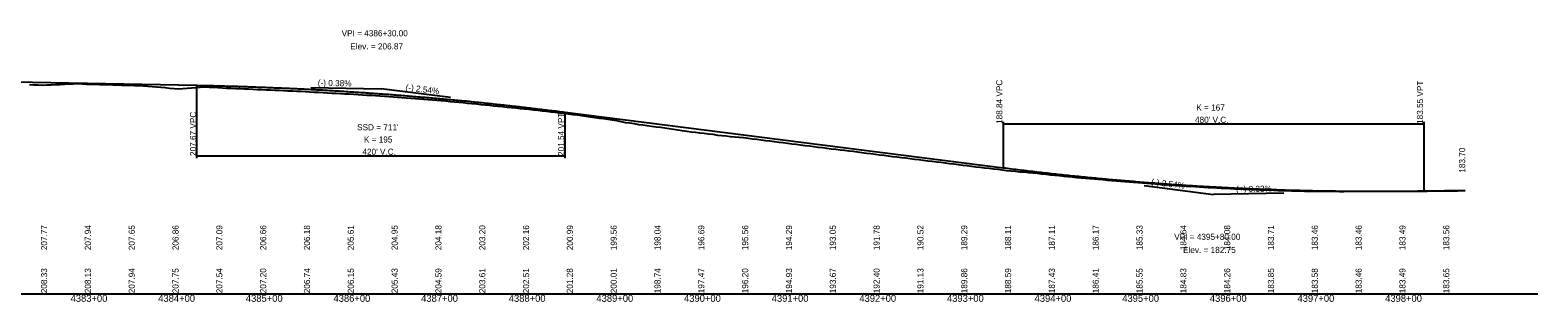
# Model space of a CAD drawing. Extents: x 1838386 to 1955906, y 719739 to 834437.
# Drawn here: x 1878761 to 1880482, y 768480 to 768791 of the extents above; entities that cross this region are included whole.
import ezdxf

# ---------------------------------------------------------------- set-up
doc = ezdxf.new("R2010")
doc.units = 0
for name, color, linetype in [('RD_DDB_GradeTX', 7, 'Continuous'), ('RD_DDB_Profile_EX', 7, 'Continuous'), ('RD_DDB_Profile_Lbl', 7, 'Continuous'), ('RD_DDB_Profile_PR', 7, 'Continuous'), ('RD_DDB_StaTX', 7, 'Continuous'), ('RD_DDB_StripGrade', 7, 'Continuous'), ('RD_DDB_VCLbl', 7, 'Continuous'), ('RD_GPK_Profile_Cell', 7, 'Continuous')]:
    doc.layers.add(name, color=color, linetype=linetype)

msp = doc.modelspace()

# ---------------------------------------------------------------- linework, layer by layer
at = {"layer": 'RD_DDB_GradeTX'}
for p, q in [((1879081.6, 768725), (1879161.6, 768723.5)), ((1879241, 768713.4), (1879161.6, 768723.5)), ((1880032.3, 768613), (1880111.6, 768602.9)), ((1880191.6, 768604.2), (1880111.6, 768602.9))]:
    msp.add_line(p, q, dxfattribs=at)
at = {"layer": 'RD_DDB_Profile_EX'}
for points in [[(1878760.4, 768728.3), (1878765.4, 768728.1), (1878770.4, 768728), (1878775.4, 768727.8), (1878780.4, 768728), (1878785.4, 768728.2), (1878790.4, 768728.4), (1878795.4, 768728.6), (1878800.4, 768728.9), (1878805.4, 768729.1), (1878810.4, 768729.3), (1878815.4, 768729.4), (1878820.4, 768729.1), (1878825.4, 768729), (1878830.4, 768728.9), (1878835.4, 768728.7), (1878840.4, 768728.6), (1878845.4, 768728.4), (1878850.4, 768728.3), (1878855.4, 768728.2), (1878860.4, 768728), (1878865.4, 768727.8), (1878870.4, 768727.7), (1878875.4, 768727.6), (1878880.4, 768727.4), (1878885.4, 768727.2), (1878890.4, 768727), (1878895.4, 768726.5), (1878900.4, 768726), (1878905.4, 768725.6), (1878910.4, 768725.4), (1878915.4, 768724.9), (1878920.4, 768724.4), (1878925.4, 768723.9), (1878930.4, 768723.4), (1878935.4, 768723.7), (1878940.4, 768724.2), (1878945.4, 768724.6), (1878950.4, 768725), (1878955.4, 768725.4), (1878960.4, 768725.6), (1878965.4, 768725.4), (1878970.4, 768725.2), (1878975.4, 768724.9), (1878980.4, 768724.7), (1878985.4, 768724.4), (1878990.4, 768724.1), (1878995.4, 768724), (1879000.4, 768723.8), (1879005.4, 768723.6), (1879010.4, 768723.4), (1879015.4, 768723.1), (1879020.4, 768722.9), (1879025.4, 768722.7), (1879030.4, 768722.5), (1879035.4, 768722.3), (1879040.4, 768722.1), (1879045.4, 768721.8), (1879050.4, 768721.6), (1879055.4, 768721.3), (1879060.4, 768721.1), (1879065.4, 768720.9), (1879070.4, 768720.7), (1879075.4, 768720.4), (1879080.4, 768720.1), (1879085.4, 768719.8), (1879090.4, 768719.6), (1879095.4, 768719.3), (1879100.4, 768719), (1879105.4, 768718.7), (1879110.4, 768718.5), (1879115.4, 768718.2), (1879120.4, 768717.9), (1879125.4, 768717.6), (1879130.4, 768717.3), (1879135.4, 768717), (1879140.4, 768716.7), (1879145.4, 768716.4), (1879150.4, 768716.1), (1879155.4, 768715.8), (1879160.4, 768715.5), (1879165.4, 768715.2), (1879170.4, 768714.8), (1879175.4, 768714.4), (1879180.4, 768714), (1879185.4, 768713.6)], [(1879185.4, 768713.6), (1879190.4, 768713.2), (1879195.4, 768712.9), (1879200.4, 768712.5), (1879205.4, 768712.1), (1879210.4, 768711.7), (1879215.4, 768711.3), (1879220.4, 768711), (1879225.4, 768710.6), (1879230.4, 768710.1), (1879235.4, 768709.7), (1879240.4, 768709.1), (1879245.4, 768708.6), (1879250.4, 768708.2), (1879255.4, 768707.7), (1879260.4, 768707.2), (1879265.4, 768706.7), (1879270.4, 768706.2), (1879275.4, 768705.7), (1879280.4, 768705.3), (1879285.4, 768704.8), (1879290.4, 768704.2), (1879295.4, 768703.7), (1879300.4, 768703.2), (1879305.4, 768702.7), (1879310.4, 768702.2), (1879315.4, 768701.6), (1879320.4, 768701.1), (1879325.4, 768700.6), (1879330.4, 768700.1), (1879335.4, 768699.5), (1879340.4, 768699), (1879345.4, 768698.4), (1879350.4, 768697.8), (1879355.4, 768697.2), (1879360.4, 768696.7), (1879365.4, 768696.1), (1879370.4, 768695.5), (1879375.4, 768694.9), (1879380.4, 768694.2), (1879385.4, 768693.6), (1879390.4, 768692.9), (1879395.4, 768692.2), (1879400.4, 768691.5), (1879405.4, 768690.8), (1879410.4, 768690.1), (1879415.4, 768689.4), (1879420.4, 768688.7), (1879425.4, 768688), (1879430.4, 768687.3), (1879435.4, 768686), (1879440.4, 768685.2), (1879445.4, 768684.5), (1879450.4, 768683.7), (1879455.4, 768682.9), (1879460.4, 768682.2), (1879465.4, 768681.5), (1879470.4, 768680.7), (1879475.4, 768680.1), (1879480.4, 768679.5), (1879485.4, 768678.8), (1879490.4, 768678.1), (1879495.4, 768677.3), (1879500.4, 768676.7), (1879505.4, 768676), (1879510.4, 768675.2), (1879515.4, 768674.5), (1879520.4, 768673.8), (1879525.4, 768673.2), (1879530.4, 768672.8), (1879535.4, 768672), (1879540.4, 768671.5), (1879545.4, 768670.7), (1879550.4, 768670.1), (1879555.4, 768669.6), (1879560.4, 768669), (1879565.4, 768668.5), (1879570.4, 768668.3), (1879575.4, 768667.7), (1879580.4, 768667.1), (1879585.4, 768666.5), (1879590.4, 768665.9), (1879595.4, 768665.2), (1879600.4, 768664.6), (1879605.4, 768664), (1879610.4, 768663.3), (1879615.4, 768662.7), (1879620.4, 768662.1), (1879625.4, 768661.4), (1879630.4, 768660.7), (1879635.4, 768660.1), (1879640.4, 768659.5), (1879645.4, 768658.9), (1879650.4, 768658.2), (1879655.4, 768657.6), (1879660.4, 768657), (1879665.4, 768656.3), (1879670.4, 768655.7), (1879675.4, 768655.1), (1879680.4, 768654.5), (1879685.4, 768653.9)], [(1879685.4, 768653.9), (1879690.4, 768653.3), (1879695.4, 768652.7), (1879700.4, 768652.1), (1879705.4, 768651.4), (1879710.4, 768650.7), (1879715.4, 768650.1), (1879720.4, 768649.5), (1879725.4, 768648.8), (1879730.4, 768648.2), (1879735.4, 768647.5), (1879740.4, 768646.9), (1879745.4, 768646.3), (1879750.4, 768645.7), (1879755.4, 768645.1), (1879760.4, 768644.5), (1879765.4, 768643.9), (1879770.4, 768643.2), (1879775.4, 768642.6), (1879780.4, 768641.9), (1879785.4, 768641.3), (1879790.4, 768640.7), (1879795.4, 768640.1), (1879800.4, 768639.5), (1879805.4, 768638.8), (1879810.4, 768638.2), (1879815.4, 768637.6), (1879820.4, 768636.9), (1879825.4, 768636.4), (1879830.4, 768635.8), (1879835.4, 768635.1), (1879840.4, 768634.5), (1879845.4, 768633.9), (1879850.4, 768633.3), (1879855.4, 768632.8), (1879860.4, 768632.2), (1879865.4, 768631.6), (1879870.4, 768630.9), (1879875.4, 768630.3), (1879880.4, 768629.8), (1879885.4, 768629.3), (1879890.4, 768628.8), (1879895.4, 768628.5), (1879900.4, 768628), (1879905.4, 768627.5), (1879910.4, 768627), (1879915.4, 768626.5), (1879920.4, 768625.9), (1879925.4, 768625.3), (1879930.4, 768624.8), (1879935.4, 768624.3), (1879940.4, 768623.8), (1879945.4, 768623.3), (1879950.4, 768622.8), (1879955.4, 768622.3), (1879960.4, 768621.8), (1879965.4, 768621.4), (1879970.4, 768621), (1879975.4, 768620.5), (1879980.4, 768620.1), (1879985.4, 768619.7), (1879990.4, 768619.2), (1879995.4, 768618.8), (1880000.4, 768618.4), (1880005.4, 768617.9), (1880010.4, 768617.5), (1880015.4, 768617.1), (1880020.4, 768616.7), (1880025.4, 768616.3), (1880030.4, 768615.9), (1880035.4, 768615.5), (1880040.4, 768615.2), (1880045.4, 768614.8), (1880050.4, 768614.4), (1880055.4, 768614), (1880060.4, 768613.7), (1880065.4, 768613.3), (1880070.4, 768613), (1880075.4, 768612.6), (1880080.4, 768612.4), (1880085.4, 768612.1), (1880090.4, 768611.8), (1880095.4, 768611.5), (1880100.4, 768611.2), (1880105.4, 768610.9), (1880110.4, 768610.6), (1880115.4, 768610.4), (1880120.4, 768610.1), (1880125.4, 768609.8), (1880130.4, 768609.6), (1880135.4, 768609.4), (1880140.4, 768609.2), (1880145.4, 768609), (1880150.4, 768608.8), (1880155.4, 768608.6), (1880160.4, 768608.4), (1880165.4, 768608.2), (1880170.4, 768608.1), (1880175.4, 768607.9), (1880180.4, 768607.7), (1880185.4, 768607.5)], [(1880185.4, 768607.5), (1880190.4, 768607.3), (1880195.4, 768607.2), (1880200.4, 768607), (1880205.4, 768607), (1880210.4, 768606.9), (1880215.4, 768606.7), (1880220.4, 768606.6), (1880225.4, 768606.5), (1880230.4, 768606.4), (1880235.4, 768606.4), (1880240.4, 768606.4), (1880245.4, 768606.4), (1880250.4, 768606.4), (1880255.4, 768606.3), (1880260.4, 768606.3), (1880265.4, 768606.4), (1880270.4, 768606.4), (1880275.4, 768606.4), (1880280.4, 768606.4), (1880285.4, 768606.4), (1880290.4, 768606.5), (1880295.4, 768606.5), (1880300.4, 768606.5), (1880305.4, 768606.5), (1880310.4, 768606.5), (1880315.4, 768606.5), (1880320.4, 768606.5), (1880325.4, 768606.6), (1880330.4, 768606.6), (1880335.4, 768606.6), (1880340.4, 768606.7), (1880345.4, 768606.7), (1880350.4, 768606.7), (1880355.4, 768606.7), (1880360.4, 768606.8), (1880365.4, 768606.8), (1880370.4, 768606.9), (1880375.4, 768606.9), (1880380.4, 768607), (1880385.4, 768607), (1880390.4, 768607.1), (1880395.4, 768607.2), (1880398.7, 768607.3)]]:
    msp.add_lwpolyline(points, dxfattribs=at)
at = {"layer": 'RD_DDB_Profile_PR'}
for p, q in [((1878714.1, 768732.1), (1878951.6, 768727.5)), ((1879371.6, 768696.8), (1879871.6, 768633.4)), ((1880351.6, 768606.9), (1880398.7, 768607.7))]:
    msp.add_line(p, q, dxfattribs=at)
for points in [[(1878951.6, 768727.5), (1878960, 768727.3), (1878968.4, 768727.2), (1878976.8, 768726.9), (1878985.2, 768726.7), (1878993.6, 768726.5), (1879002, 768726.2), (1879010.4, 768725.9), (1879018.8, 768725.6), (1879027.2, 768725.3), (1879035.6, 768725), (1879044, 768724.6), (1879052.4, 768724.3), (1879060.8, 768723.9), (1879069.2, 768723.5), (1879077.6, 768723.1), (1879086, 768722.6), (1879094.4, 768722.2), (1879102.8, 768721.7), (1879111.2, 768721.2), (1879119.6, 768720.7), (1879128, 768720.1), (1879136.4, 768719.6), (1879144.8, 768719), (1879153.2, 768718.4), (1879161.6, 768717.8), (1879170, 768717.2), (1879178.4, 768716.6), (1879186.8, 768715.9), (1879195.2, 768715.2), (1879203.6, 768714.5), (1879212, 768713.8), (1879220.4, 768713.1), (1879228.8, 768712.3), (1879237.2, 768711.6), (1879245.6, 768710.8), (1879254, 768710), (1879262.4, 768709.2), (1879270.8, 768708.3), (1879279.2, 768707.5), (1879287.6, 768706.6), (1879296, 768705.7), (1879304.4, 768704.8), (1879312.8, 768703.8), (1879321.2, 768702.9), (1879329.6, 768701.9), (1879338, 768700.9), (1879346.4, 768699.9), (1879354.8, 768698.9), (1879363.2, 768697.9), (1879371.6, 768696.8)], [(1879871.6, 768633.4), (1879881.2, 768632.1), (1879890.8, 768631), (1879900.4, 768629.8), (1879910, 768628.7), (1879919.6, 768627.6), (1879929.2, 768626.5), (1879938.8, 768625.5), (1879948.4, 768624.5), (1879958, 768623.5), (1879967.6, 768622.5), (1879977.2, 768621.6), (1879986.8, 768620.7), (1879996.4, 768619.8), (1880006, 768619), (1880015.6, 768618.2), (1880025.2, 768617.4), (1880034.8, 768616.6), (1880044.4, 768615.9), (1880054, 768615.2), (1880063.6, 768614.5), (1880073.2, 768613.8), (1880082.8, 768613.2), (1880092.4, 768612.6), (1880102, 768612), (1880111.6, 768611.5), (1880121.2, 768611), (1880130.8, 768610.5), (1880140.4, 768610), (1880150, 768609.6), (1880159.6, 768609.2), (1880169.2, 768608.8), (1880178.8, 768608.5), (1880188.4, 768608.1), (1880198, 768607.8), (1880207.6, 768607.6), (1880217.2, 768607.3), (1880226.8, 768607.1), (1880236.4, 768606.9), (1880246, 768606.8), (1880255.6, 768606.7), (1880265.2, 768606.6), (1880274.8, 768606.5), (1880284.4, 768606.4), (1880294, 768606.4), (1880303.6, 768606.4), (1880313.2, 768606.5), (1880322.8, 768606.5), (1880332.4, 768606.6), (1880342, 768606.7), (1880351.6, 768606.9)]]:
    msp.add_spline(points, degree=3, dxfattribs=at)
at = {"layer": 'RD_DDB_VCLbl'}
for p, q in [((1878951.6, 768644.3), (1878951.6, 768727.5)), ((1879371.6, 768644.3), (1879371.6, 768696.8)), ((1879871.6, 768685.9), (1879871.6, 768633.4)), ((1879871.6, 768683.4), (1880351.6, 768683.4)), ((1880351.6, 768685.9), (1880351.6, 768606.9)), ((1878951.6, 768646.8), (1879371.6, 768646.8))]:
    msp.add_line(p, q, dxfattribs=at)
at = {"layer": 'RD_GPK_Profile_Cell'}
msp.add_line((1877681.6, 768489.1), (1880481.6, 768489.1), dxfattribs=at)

# ---------------------------------------------------------------- texts
at = {"layer": 'RD_DDB_GradeTX'}
for s, rotation, p in [('(-) 0.38%', 358.9002, (1879089.4, 768726.9)), ('(-) 2.54%', 352.7657, (1879189.3, 768722)), ('(-) 2.54%', 352.7657, (1880040.1, 768614)), ('(+) 0.33%', 0.9514, (1880137.3, 768605.3))]:
    msp.add_text(s, height=7, rotation=rotation, dxfattribs=at).set_placement(p)
at = {"layer": 'RD_DDB_Profile_Lbl'}
for s, p in [('VPI = 4386+30.00', (1879116.7, 768783.5)), ('Elev. = 206.87', (1879126.6, 768768.5)), ('VPI = 4395+80.00', (1880066.7, 768550.9)), ('Elev. = 182.75', (1880076.8, 768535.9))]:
    msp.add_text(s, height=7, dxfattribs=at).set_placement(p)
msp.add_text('183.70', height=7, rotation=90, dxfattribs=at).set_placement((1880398.7, 768627.7))
at = {"layer": 'RD_DDB_StaTX'}
for s, p in [('4383+00', (1878807.4, 768480.1)), ('4384+00', (1878907.4, 768480.1)), ('4385+00', (1879007.4, 768480.1)), ('4386+00', (1879107.4, 768480.1)), ('4387+00', (1879207.4, 768480.1)), ('4388+00', (1879307.4, 768480.1)), ('4389+00', (1879407.4, 768480.1)), ('4390+00', (1879507.4, 768480.1)), ('4391+00', (1879607.4, 768480.1)), ('4392+00', (1879707.4, 768480.1)), ('4393+00', (1879807.4, 768480.1)), ('4394+00', (1879907.4, 768480.1)), ('4395+00', (1880007.4, 768480.1)), ('4396+00', (1880107.4, 768480.1)), ('4397+00', (1880207.4, 768480.1)), ('4398+00', (1880307.4, 768480.1))]:
    msp.add_text(s, height=8, dxfattribs=at).set_placement(p)
at = {"layer": 'RD_DDB_StripGrade'}
for s, p in [('188.84 VPC', (1879870.6, 768683.4)), ('183.55 VPT', (1880350.6, 768683.4)), ('207.67 VPC', (1878950.6, 768646.8)), ('201.54 VPT', (1879370.6, 768646.8)), ('207.94', (1878830.6, 768539.1)), ('207.65', (1878880.6, 768539.1)), ('204.95', (1879180.6, 768539.1)), ('203.20', (1879280.6, 768539.1)), ('198.04', (1879480.6, 768539.1)), ('193.05', (1879680.6, 768539.1)), ('184.64', (1880080.6, 768539.1)), ('207.77', (1878780.6, 768539.1)), ('206.86', (1878930.6, 768539.1)), ('207.09', (1878980.6, 768539.1)), ('206.66', (1879030.6, 768539.1)), ('206.18', (1879080.6, 768539.1)), ('205.61', (1879130.6, 768539.1)), ('204.18', (1879230.6, 768539.1)), ('202.16', (1879330.6, 768539.1)), ('200.99', (1879380.6, 768539.1)), ('199.56', (1879430.6, 768539.1)), ('196.69', (1879530.6, 768539.1)), ('195.56', (1879580.6, 768539.1)), ('194.29', (1879630.6, 768539.1)), ('191.78', (1879730.6, 768539.1)), ('190.52', (1879780.6, 768539.1)), ('189.29', (1879830.6, 768539.1)), ('188.11', (1879880.6, 768539.1)), ('187.11', (1879930.6, 768539.1)), ('186.17', (1879980.6, 768539.1)), ('185.33', (1880030.6, 768539.1)), ('184.08', (1880130.6, 768539.1)), ('183.71', (1880180.6, 768539.1)), ('183.46', (1880230.6, 768539.1)), ('183.46', (1880280.6, 768539.1)), ('183.49', (1880330.6, 768539.1)), ('183.56', (1880380.6, 768539.1)), ('208.33', (1878780.6, 768489.9)), ('208.13', (1878830.6, 768489.9)), ('207.94', (1878880.6, 768489.9)), ('207.75', (1878930.6, 768489.9)), ('207.54', (1878980.6, 768489.9)), ('207.20', (1879030.6, 768489.9)), ('206.74', (1879080.6, 768489.9)), ('206.15', (1879130.6, 768489.9)), ('205.43', (1879180.6, 768489.9)), ('204.59', (1879230.6, 768489.9)), ('203.61', (1879280.6, 768489.9)), ('202.51', (1879330.6, 768489.9)), ('201.28', (1879380.6, 768489.9)), ('200.01', (1879430.6, 768489.9)), ('198.74', (1879480.6, 768489.9)), ('197.47', (1879530.6, 768489.9)), ('196.20', (1879580.6, 768489.9)), ('194.93', (1879630.6, 768489.9)), ('193.67', (1879680.6, 768489.9)), ('192.40', (1879730.6, 768489.9)), ('191.13', (1879780.6, 768489.9)), ('189.86', (1879830.6, 768489.9)), ('188.59', (1879880.6, 768489.9)), ('187.43', (1879930.6, 768489.9)), ('186.41', (1879980.6, 768489.9)), ('185.55', (1880030.6, 768489.9)), ('184.83', (1880080.6, 768489.9)), ('184.26', (1880130.6, 768489.9)), ('183.85', (1880180.6, 768489.9)), ('183.58', (1880230.6, 768489.9)), ('183.46', (1880280.6, 768489.9)), ('183.49', (1880330.6, 768489.9)), ('183.65', (1880380.6, 768489.9))]:
    msp.add_text(s, height=7, rotation=90, dxfattribs=at).set_placement(p)
at = {"layer": 'RD_DDB_VCLbl'}
for s, p in [('K = 167', (1880091.9, 768698.6)), ("480' V.C.", (1880090.4, 768684.6)), ("SSD = 711'", (1879134.3, 768676.1)), ("420' V.C.", (1879140.4, 768648.1)), ('K = 195', (1879142.1, 768662.1))]:
    msp.add_text(s, height=7, dxfattribs=at).set_placement(p)

doc.saveas('drawing.dxf')
